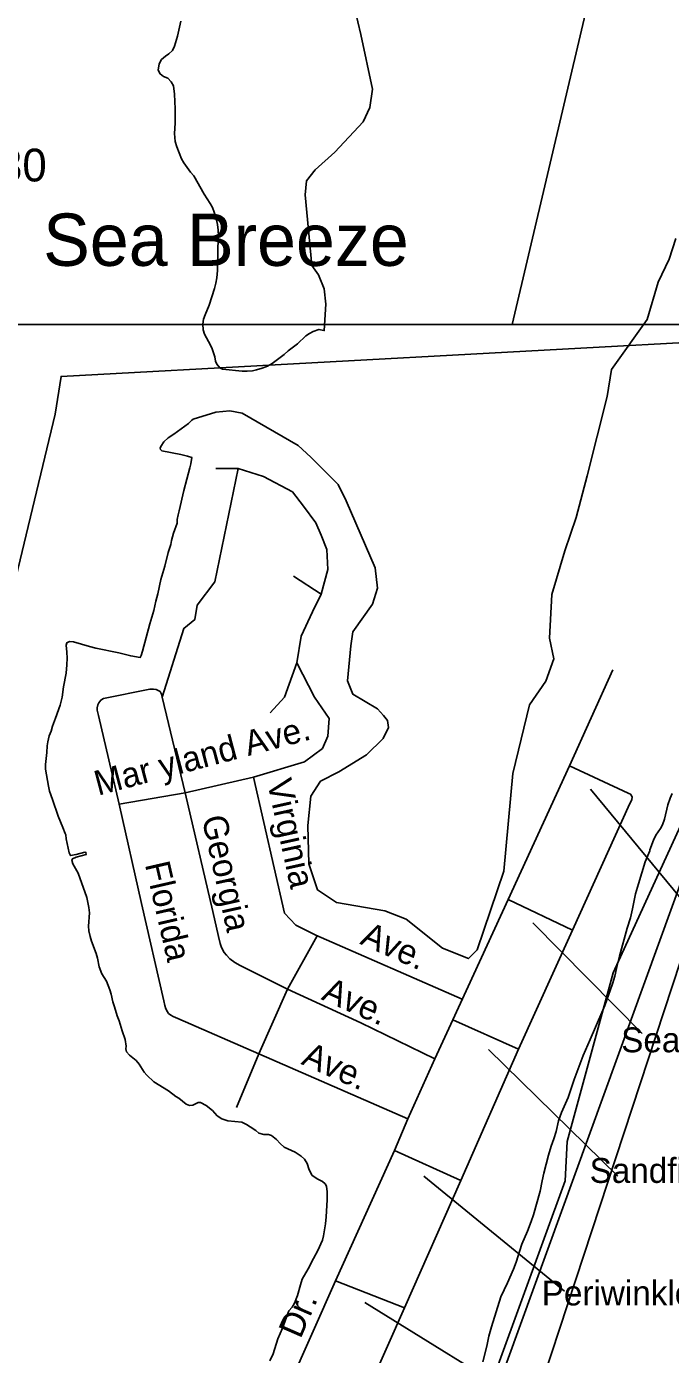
# Model space of a CAD drawing. Extents: x 2290055 to 2389491, y 66597 to 237875.
# Drawn here: x 2336448 to 2338909, y 111445 to 116521 of the extents above; entities that cross this region are included whole.
import ezdxf

# ---------------------------------------------------------------- set-up
doc = ezdxf.new("R2010")
doc.units = 0
for name, color, linetype in [('Exist Boundary Political City Limit New', 7, 'Continuous'), ('Exist Boundary Political CountyLine', 7, 'Continuous'), ('Exist Civil Demographics Community Label', 7, 'Continuous'), ('Exist Hydrographic Island Shore', 7, 'Continuous'), ('Exist Road Non-System Type 51', 7, 'Continuous'), ('Exist Road Non-System Type 51 Label', 7, 'Continuous'), ('Exist Road Secondary Type 51 Number Label', 7, 'Continuous'), ('Map Preparation Boundary City Limit Buffer Line', 7, 'Continuous'), ('Map Preparation Inset Cut Line', 7, 'Continuous')]:
    doc.layers.add(name, color=color, linetype=linetype)

msp = doc.modelspace()

# ---------------------------------------------------------------- linework, layer by layer
at = {"layer": 'Exist Boundary Political City Limit New'}
for points in [[(2330352.2, 107963.5), (2330441, 107913.5), (2331723, 108557.6), (2331795.2, 108507.7), (2332822, 112811.2), (2334428.5, 113377.6), (2334989.2, 113572), (2335533.8, 113689.2), (2336319, 114052.8), (2336557, 115038.5), (2336580.2, 115183.5), (2339245, 115328.5)], [(2339032, 113648.2), (2338690, 112902.8), (2338514, 112259.1), (2338507.2, 112107.8), (2338005, 110729.2), (2337793.2, 110300.7), (2337339.2, 109147.1), (2336976, 108059.5), (2336830, 107682.8), (2336669, 107164.5), (2335564, 103786.1), (2335393, 103428.2), (2334965, 102180.4), (2334736.2, 101306.7)]]:
    msp.add_lwpolyline(points, dxfattribs=at)
at = {"layer": 'Exist Boundary Political CountyLine'}
msp.add_lwpolyline([(2330486.3, 87434.7), (2331265, 90397.2), (2331649.5, 91610.8), (2331855.1, 92031.3), (2332774.3, 94909.4), (2333577.6, 97883.8), (2334423, 100131.9), (2335251.5, 102714.6), (2335953.9, 104717.9), (2336921.3, 107598.4), (2338178.9, 111127.7), (2339020, 113445.2), (2339373.3, 114873.2), (2339983.2, 116868.4), (2341036.1, 119166.1)], dxfattribs=at)
at = {"layer": 'Exist Hydrographic Island Shore'}
for points in [[(2337703.2, 116587.7), (2337725.5, 116490.3), (2337770, 116281.4), (2337759.5, 116211.8), (2337734, 116156.1), (2337625.7, 116040.7), (2337551.5, 115973.1), (2337517.5, 115931.3), (2337513.2, 115877.6), (2337538.7, 115607.1), (2337564.2, 115571.3), (2337585.5, 115517.6), (2337591.7, 115459.9), (2337585.5, 115358.2), (2337583.7, 115359.4), (2337565.7, 115363), (2337543.5, 115355.6), (2337529.2, 115347.9), (2337515.7, 115338.9), (2337483.7, 115307.5), (2337447.5, 115280.9), (2337432.7, 115267.3), (2337387, 115232.1), (2337369.2, 115222), (2337349, 115214.3), (2337327.2, 115208.8), (2337311, 115205.2), (2337290.7, 115203.7), (2337271.5, 115203.9), (2337197.2, 115210.8), (2337187, 115216.4), (2337175.5, 115229.5), (2337170, 115242.1), (2337167.5, 115257.5), (2337155.5, 115292.2), (2337143.2, 115316.9), (2337127.5, 115344.4), (2337122.5, 115360.7), (2337121.5, 115382.8), (2337124.5, 115401.9), (2337130.5, 115418.2), (2337146, 115455.3), (2337166, 115518.9), (2337171, 115539.2), (2337174.7, 115559.5), (2337177.5, 115588.1), (2337179.5, 115651.6), (2337179.5, 115676.3), (2337182.2, 115720.8), (2337180.7, 115742.4), (2337177.2, 115764.2), (2337171.7, 115791.3), (2337165.2, 115811.2), (2337158.2, 115828.6), (2337149.2, 115844.6), (2337127, 115879.9), (2337087, 115949.8), (2337074.2, 115964.3), (2337049.5, 115999.6), (2337040.7, 116015.3)], [(2336971, 116330), (2336958.2, 116339.5), (2336950.7, 116353.3), (2336954.7, 116377.7), (2336963.2, 116394.5), (2336978.5, 116407.8), (2336991.7, 116416.9), (2337006, 116429.7), (2337013.5, 116445.5), (2337024.5, 116484.3), (2337037.2, 116541.5)], [(2337040.7, 116015.3), (2337022, 116061.3), (2337015.5, 116081.6), (2337013, 116111.3), (2337015.7, 116151.5), (2337015.5, 116206.1), (2337013.5, 116262), (2337009, 116294), (2337001, 116309.8), (2336988.5, 116323.1), (2336971, 116330)], [(2338930.2, 115710.5), (2338904.7, 115631), (2338862.5, 115543.5), (2338820, 115400.2), (2338684.2, 115209.3), (2338667.2, 115105.9), (2338591, 114803.5), (2338548.5, 114644.4), (2338506, 114517.1), (2338455.2, 114350), (2338446.7, 114182.9), (2338463.7, 114103.3), (2338433, 114017.8), (2338370.2, 113928.3), (2338306.7, 113665.7), (2338272.7, 113291.8), (2338169.7, 112991.4), (2338137, 112957.6), (2338038.2, 112997.4), (2337899.5, 113108.8), (2337817.7, 113140.6), (2337633.2, 113172.4), (2337560, 113220.2), (2337527, 113319.6), (2337522.7, 113466.8), (2337534.5, 113578.2), (2337571.7, 113635.9), (2337641.7, 113671.7), (2337746.7, 113737.3), (2337811.2, 113799), (2337831.5, 113840.8), (2337828.2, 113868.6), (2337812.5, 113886.5), (2337789, 113912.4), (2337695.7, 113968.1), (2337674.5, 114019.8), (2337687.2, 114153.1), (2337695.7, 114206.8), (2337770, 114312.2), (2337789, 114373.9), (2337780.5, 114451.4), (2337670.2, 114708), (2337638.5, 114769.7), (2337534.5, 114875.1), (2337485.7, 114918.9), (2337271.5, 115042.2), (2337224.7, 115052.1), (2337171.7, 115046.2), (2337085, 115020.1), (2337080.2, 115016.1), (2337066.5, 115003.5), (2337011.2, 114962.5), (2336989.5, 114947.9), (2336973.2, 114933.2), (2336961, 114915.3), (2336958.5, 114909.3), (2336960, 114903.3), (2336965, 114898.8), (2337037.7, 114884.5), (2337062.7, 114878.7), (2337079.2, 114873.4), (2337076, 114848.6), (2337071.5, 114833.6), (2337049.7, 114746.9), (2337031.7, 114669.5), (2337027, 114653.8), (2337024, 114636.4), (2337023, 114622.7), (2337010, 114584.2), (2337002, 114556.1), (2336999, 114540.9), (2336994.7, 114525), (2336989.7, 114510), (2336976, 114458.2), (2336961.2, 114406.8), (2336949.5, 114352), (2336941.5, 114324.3)], [(2336941.5, 114324.3), (2336934.5, 114288.2), (2336919.7, 114238), (2336891, 114133.1), (2336886, 114116.3), (2336882.2, 114109), (2336846.5, 114114.9), (2336800.2, 114126.3), (2336713, 114145), (2336688.5, 114150.9), (2336627.5, 114168.6), (2336612, 114170), (2336602.2, 114165.3), (2336599.5, 114155.5), (2336602.2, 114129.5), (2336603, 114106.7), (2336602, 114081.3), (2336598.7, 114048.4), (2336589.5, 113996.9), (2336583.5, 113957.1), (2336580.2, 113941.6), (2336576, 113927.1), (2336559, 113877.1), (2336546.5, 113846), (2336541.7, 113827.8), (2336534.5, 113808.9), (2336529.5, 113786.3), (2336527, 113771.1), (2336525, 113745.3), (2336520, 113699.3), (2336520.7, 113682.4), (2336531.5, 113616.4), (2336536.2, 113598.1), (2336547.7, 113566), (2336568.5, 113502.5), (2336587, 113459.2), (2336595, 113436.6), (2336597.7, 113431.5), (2336599, 113415.4), (2336610.7, 113361.7), (2336615.7, 113351.8), (2336637.5, 113355.2), (2336670.7, 113364.5), (2336674.5, 113363.5), (2336676.2, 113355.8), (2336637.2, 113345.7), (2336623, 113338.6), (2336620.7, 113334.6), (2336625, 113320), (2336645.7, 113284.3), (2336678.5, 113191.4), (2336686.5, 113153.3), (2336688.7, 113132.6), (2336685, 113081.4), (2336686.2, 113063.5), (2336690.5, 113042.7), (2336696, 113024.4), (2336713.5, 112976.7), (2336718.7, 112959.2), (2336725.7, 112926.1), (2336735.7, 112899.7), (2336754, 112872.1), (2336766.7, 112838), (2336771.5, 112822.2), (2336778, 112792), (2336783.5, 112773.8), (2336794.5, 112739.4), (2336801.7, 112719.7), (2336813.2, 112682.2), (2336825, 112648.4), (2336829.2, 112623.3), (2336827.5, 112612.4), (2336830.5, 112601.7), (2336841.5, 112589.2), (2336866.7, 112568.4), (2336878, 112553.7), (2336897.7, 112523.9), (2336907.7, 112511.8), (2336934, 112486.6), (2336990.2, 112452.3), (2337018.5, 112431.2), (2337030.5, 112424.8), (2337057.7, 112401.3), (2337070.5, 112396.8), (2337083.7, 112397.1), (2337104.2, 112407.5), (2337113, 112408.2), (2337134.2, 112396.8), (2337158.2, 112377.4), (2337176.5, 112356.8), (2337194.5, 112345.1), (2337217, 112337.8), (2337270.5, 112332.6), (2337288.7, 112323.8), (2337302.5, 112314.2), (2337323.7, 112301.2), (2337336, 112291), (2337355.5, 112285.7)], [(2338879, 113469.3), (2338886.7, 113490.9), (2338899, 113545.9), (2338908, 113571.3), (2338916, 113588.5)], [(2338192, 111415.9), (2338206.7, 111475.8), (2338215.5, 111514.9), (2338224.7, 111550), (2338261.2, 111665), (2338286.2, 111717.8), (2338309.5, 111770.9), (2338319.2, 111796.9), (2338341.5, 111865.6), (2338363, 111916), (2338377.2, 111952.5), (2338385.7, 111977.8), (2338411.5, 112069), (2338418.7, 112108.4), (2338425.2, 112137.9), (2338443, 112206.8), (2338453.2, 112240.4), (2338463.5, 112268.6), (2338471.7, 112297.5), (2338481, 112337.7), (2338492.2, 112370.1), (2338518.2, 112426.6), (2338540.7, 112495.1), (2338575, 112587.7), (2338602.5, 112649.2), (2338646.2, 112752.3), (2338658.2, 112778.3), (2338688, 112861.3), (2338696.2, 112890.4), (2338705.5, 112931.3), (2338714.7, 112967.4), (2338744, 113074.2), (2338756, 113113.6), (2338764.5, 113148.2), (2338776, 113205), (2338786.7, 113243.3), (2338813, 113327.8), (2338830, 113369.8), (2338830.5, 113374.1), (2338844.5, 113411.1), (2338852.7, 113429.6), (2338871.5, 113455.6), (2338879, 113469.3)], [(2337355.5, 112285.7), (2337372.5, 112285.2), (2337384.2, 112282.2), (2337402.7, 112266.4), (2337417.2, 112250.6), (2337432.5, 112237.6), (2337475, 112218.2), (2337497.5, 112203), (2337509.7, 112191.2), (2337521, 112174.7), (2337528.7, 112150.7), (2337539.5, 112128.8), (2337561, 112114.8), (2337579, 112105.7), (2337589, 112096.7), (2337594.5, 112087.4), (2337597.2, 112066), (2337597, 112035.1), (2337593.5, 111970.9), (2337590.5, 111943.4), (2337582.5, 111897.7), (2337578.5, 111882.1), (2337561.5, 111842.6), (2337544.5, 111811.6), (2337524.7, 111771.6), (2337502, 111732.4), (2337494.7, 111710.6), (2337483.2, 111669.7), (2337471.5, 111640.9), (2337463, 111625.3), (2337451, 111611.1), (2337426.5, 111545.4), (2337408.7, 111504.3), (2337390.2, 111446.7), (2337377.5, 111420.7)]]:
    msp.add_lwpolyline(points, dxfattribs=at)
at = {"layer": 'Exist Road Non-System Type 51'}
for p, q in [((2338689.3, 114062), (2338523, 113694.1)), ((2338523, 113694.1), (2338288.4, 113183.6)), ((2336802, 113548.3), (2337053.7, 113591.1)), ((2338076.8, 112723.3), (2338288.4, 113183.6)), ((2338288.4, 113183.6), (2338535.3, 113066.3)), ((2338328.4, 112611.8), (2338535.3, 113066.3)), ((2337336.2, 112593.6), (2337445.6, 112840.8)), ((2338076.8, 112723.3), (2338008.5, 112574.5)), ((2338076.8, 112723.3), (2338328.4, 112611.8)), ((2337250.1, 112388.7), (2337336.2, 112593.6)), ((2337905, 112345.3), (2337336.2, 112593.6)), ((2338107.3, 112109.4), (2338328.4, 112611.8)), ((2337905, 112345.3), (2338008.5, 112574.5)), ((2337854.3, 112224.8), (2337905, 112345.3)), ((2337629.4, 111726.2), (2337854.3, 112224.8)), ((2337854.3, 112224.8), (2338107.3, 112109.4)), ((2338107.3, 112109.4), (2337892.5, 111623.1)), ((2337418.1, 111251.8), (2337629.4, 111726.2)), ((2337629.4, 111726.2), (2337892.5, 111623.1)), ((2337892.5, 111623.1), (2337679.6, 111144.6))]:
    msp.add_line(p, q, dxfattribs=at)
for points in [[(2337256.4, 114831), (2337167.3, 114398.1), (2337099.5, 114308.9), (2337091, 114253.8), (2337048.6, 114219.8), (2336966.3, 113957.5)], [(2337053.7, 113591.1), (2337315.8, 113651.1), (2337510.9, 113710.5), (2337578.7, 113761.5), (2337599.9, 113808.2), (2337604.2, 113876.1), (2337549, 113956.7), (2337481.2, 114088.3), (2337498.1, 114190.1), (2337540.6, 114283.5), (2337574.5, 114351.4), (2337599.9, 114444.8), (2337595.7, 114521.1), (2337574.5, 114576.3), (2337553.3, 114623), (2337506.6, 114686.7), (2337464.2, 114741.8), (2337353.9, 114801.3), (2337256.4, 114831), (2337171.6, 114831)], [(2337574.5, 114351.4), (2337468.5, 114419.3)], [(2337481.2, 114088.3), (2337434.5, 113956.7), (2337379.4, 113897.3)], [(2336802, 113548.3), (2336722.6, 113887.5), (2336718.2, 113907.7), (2336717.9, 113916.6), (2336720, 113927.5), (2336724, 113935.8), (2336731.8, 113945.7), (2336741.7, 113952.3), (2336919.5, 113987.5), (2336933.3, 113987.7), (2336943.6, 113985.9), (2336953.6, 113982), (2336958.3, 113978.2), (2336964, 113968), (2336966.3, 113957.5), (2337053.7, 113591.1)], [(2337315.8, 113651.1), (2337434.5, 113131.7), (2337476.9, 113085), (2337553.3, 113046.8)], [(2338535.3, 113066.3), (2338754.4, 113550.6), (2338761.1, 113564.9), (2338762.6, 113576.8), (2338756.3, 113586.4), (2338747.9, 113590.4), (2338523, 113694.1)], [(2337053.7, 113591.1), (2337160.5, 113138.1), (2337181.3, 113042.1), (2337187.6, 113016.1), (2337191.7, 113004.1), (2337198.2, 112990.2), (2337203.8, 112981.3), (2337212.1, 112970.4), (2337225.1, 112957.5), (2337244.3, 112942.8), (2337264.5, 112931.2), (2337445.6, 112840.8)], [(2337336.2, 112593.6), (2337026.7, 112728.5), (2337008.6, 112736.3), (2336998.9, 112741.5), (2336990.8, 112747.4), (2336986.3, 112754.1), (2336980.2, 112766), (2336976.1, 112778), (2336972.4, 112796.9), (2336887.8, 113169), (2336802, 113548.3)], [(2337445.6, 112840.8), (2337558.4, 113044.5)], [(2337553.3, 113046.8), (2338113.1, 112802.2)], [(2337445.6, 112840.8), (2337725.1, 112711.7), (2338008.5, 112574.5)]]:
    msp.add_lwpolyline(points, dxfattribs=at)
at = {"layer": 'Exist Road Non-System Type 51 Label'}
for points in [[(2338998.7, 113127.3), (2338603.3, 113605.7)], [(2338801, 112671), (2338383.6, 113094.4)], [(2338707.6, 112126.7), (2338213.3, 112610.5)], [(2338504.4, 111686.9), (2337966.1, 112126.7)], [(2338400, 111236.1), (2337740.9, 111642.9)]]:
    msp.add_lwpolyline(points, dxfattribs=at)
at = {"layer": 'Map Preparation Boundary City Limit Buffer Line'}
for points in [[(2330352.2, 107963.5), (2330441, 107913.5), (2331723, 108557.6), (2331795.2, 108507.7), (2332822, 112811.2), (2334428.5, 113377.6), (2334989.2, 113572), (2335533.8, 113689.2), (2336319, 114052.8), (2336557, 115038.5), (2336580.2, 115183.5), (2339245, 115328.5)], [(2339032, 113648.2), (2338690, 112902.8), (2338514, 112259.1), (2338507.2, 112107.8), (2338005, 110729.2), (2337793.2, 110300.7), (2337339.2, 109147.1), (2336976, 108059.5), (2336830, 107682.8), (2336669, 107164.5), (2335564, 103786.1), (2335393, 103428.2), (2334965, 102180.4), (2334736.2, 101306.7)]]:
    msp.add_lwpolyline(points, dxfattribs=at)
at = {"layer": 'Map Preparation Inset Cut Line'}
for points in [[(2318953.4, 149726.2), (2325417.5, 149726.2), (2346393.7, 149726.2), (2338303.7, 115381.1), (2324894.8, 115381.1)], [(2327293.1, 115381.1), (2326421, 108601.1), (2323940.9, 84753.9), (2319662, 79548.4), (2319961.8, 76608.6), (2326693.5, 76608.6), (2329528, 82750.7), (2336452.5, 105360.7), (2339748.2, 115381.1)]]:
    msp.add_lwpolyline(points, close=True, dxfattribs=at)

# ---------------------------------------------------------------- texts
at = {"layer": 'Exist Civil Demographics Community Label'}
msp.add_text('Sea Breeze', height=200, dxfattribs=at).set_placement((2336511.3, 115605.9))
at = {"layer": 'Exist Road Non-System Type 51 Label'}
for s, rotation, p in [('Mar yland Ave.', 14.8045, (2336721.2, 113580.2)), ('Virginia', 282.4683, (2337366.6, 113633.9)), ('Georgia', 282.4565, (2337117.1, 113495.4)), ('Florida', 282.9842, (2336899.9, 113318.3)), ('Ave.', 336.0724, (2337718.6, 113015.1)), ('Ave.', 336.0724, (2337570.9, 112803)), ('Ave.', 336.0724, (2337494, 112555.6)), ('Dr.', 66.458, (2337494.9, 111501.3))]:
    msp.add_text(s, height=95, rotation=rotation, dxfattribs=at).set_placement(p)
for s, p in [('Sea Oats Ln.', (2338720.9, 112599.7)), ('Sandfiddler Ln.', (2338600.2, 112100.4)), ('Periwinkle Ln.', (2338417.2, 111632.1))]:
    msp.add_text(s, height=95, dxfattribs=at).set_placement(p)
at = {"layer": 'Exist Road Secondary Type 51 Number Label'}
msp.add_text('1530', height=125, dxfattribs=at).set_placement((2336153.2, 115928.7))

doc.saveas('drawing.dxf')
